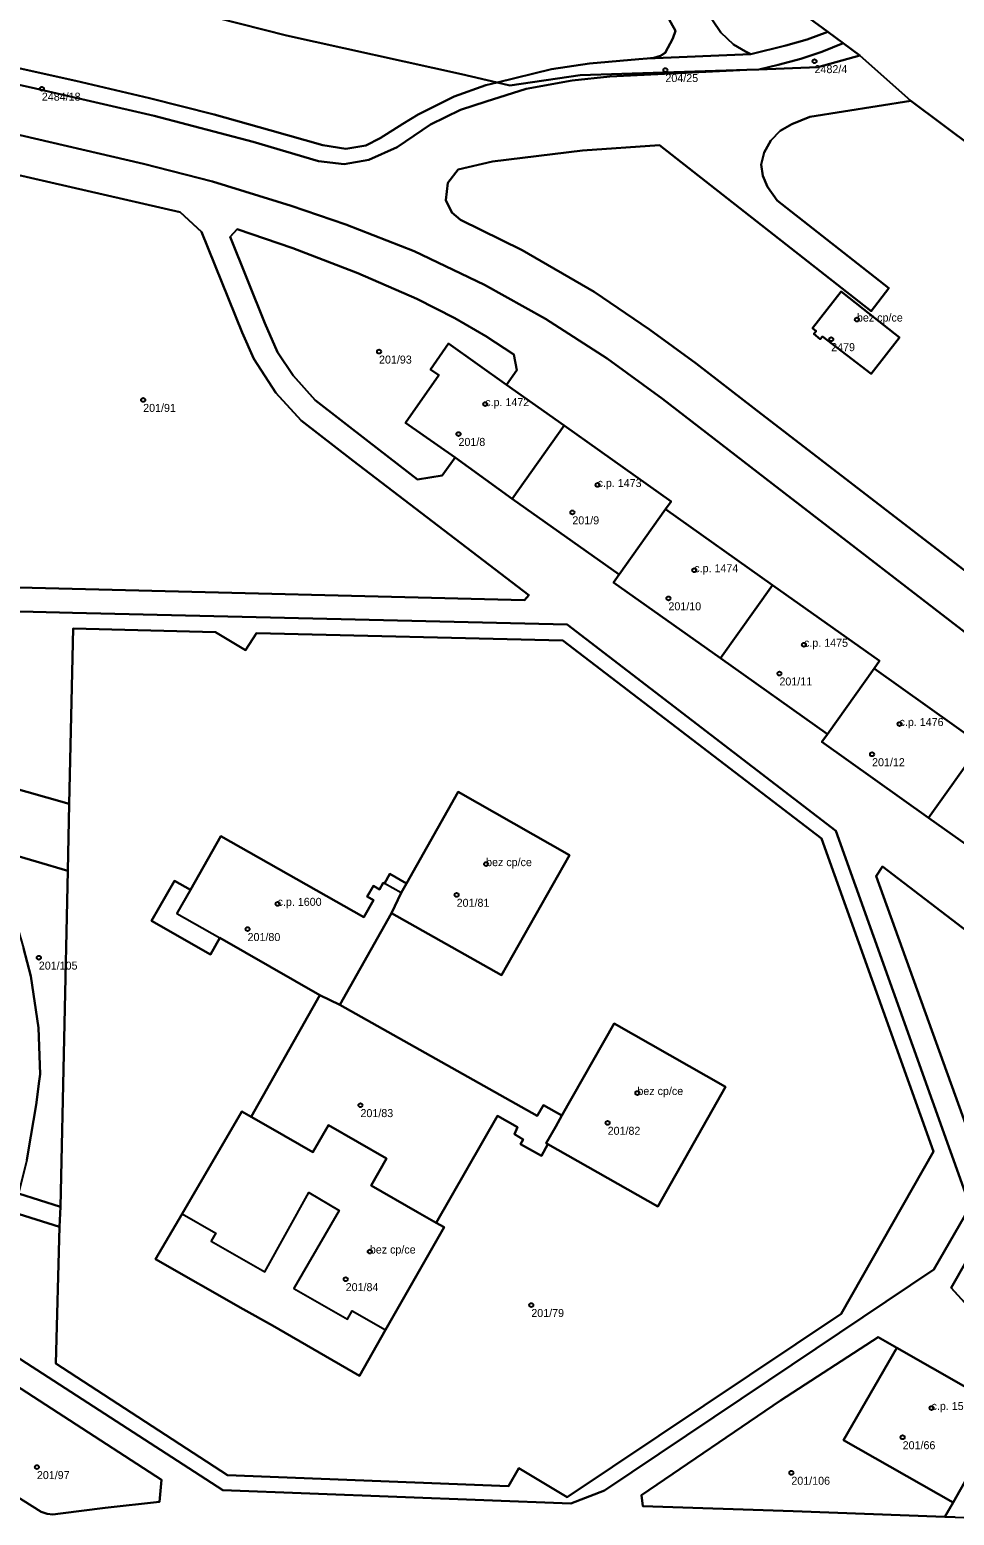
# Model space of a CAD drawing. Extents: x -878211 to -870363, y -1058464 to -1052522.
# Drawn here: x -873670.8 to -873555.2, y -1055715.1 to -1055529.4 of the extents above; entities that cross this region are included whole.
import ezdxf

# ---------------------------------------------------------------- set-up
doc = ezdxf.new("R2010")
doc.units = 0
for name, color, linetype in [('Definiční body', 7, 'Continuous'), ('Polygon budovy', 7, 'Continuous'), ('Polygon parcely', 7, 'Continuous')]:
    doc.layers.add(name, color=color, linetype=linetype)

msp = doc.modelspace()

# ---------------------------------------------------------------- linework, layer by layer
at = {"layer": 'Definiční body'}
for centre in [(-873572.66, -1055533.38994), (-873591.3, -1055534.49994), (-873669.23, -1055536.82994), (-873567.36, -1055565.66994), (-873570.58, -1055568.12994), (-873627.09, -1055569.67994), (-873656.57, -1055575.71994), (-873613.82, -1055576.23994), (-873617.16, -1055579.96994), (-873599.78, -1055586.33994), (-873602.93, -1055589.76994), (-873587.69, -1055596.98994), (-873590.92, -1055600.50994), (-873573.98, -1055606.30994), (-873577.05, -1055609.89994), (-873562.04, -1055616.20994), (-873565.47, -1055619.98994), (-873613.71, -1055633.71994), (-873617.39, -1055637.55994), (-873639.77, -1055638.67994), (-873643.52, -1055641.83994), (-873669.61, -1055645.40994), (-873594.8, -1055662.31994), (-873629.41, -1055663.83994), (-873598.52, -1055666.04994), (-873628.24, -1055682.12994), (-873631.26, -1055685.58994), (-873608.06, -1055688.81994), (-873558.04, -1055701.67994), (-873561.65, -1055705.33994), (-873669.85, -1055709.06994), (-873575.56, -1055709.77994)]:
    msp.add_circle(centre, 0.25, dxfattribs=at)
at = {"layer": 'Polygon budovy'}
for points in [[(-873572.91, -1055566.73), (-873572.44, -1055567.1), (-873572.74, -1055567.46), (-873571.94, -1055568.13), (-873571.66, -1055567.77), (-873565.59, -1055572.47), (-873562.03, -1055567.89), (-873566.54, -1055564.37), (-873569.35, -1055562.17)], [(-873619.62, -1055572.63), (-873623.79, -1055578.57), (-873617.57, -1055582.91), (-873610.44, -1055588.05), (-873603.96, -1055578.89), (-873611.18, -1055573.81), (-873618.39, -1055568.64), (-873620.67, -1055571.89)], [(-873610.44, -1055588.05), (-873597.09, -1055597.54), (-873591.29, -1055589.37), (-873590.6, -1055588.39), (-873603.96, -1055578.89)], [(-873597.78, -1055598.51), (-873584.42, -1055607.99), (-873577.92, -1055598.85), (-873591.29, -1055589.37), (-873597.09, -1055597.54)], [(-873577.92, -1055598.85), (-873584.42, -1055607.99), (-873571.06, -1055617.47), (-873565.22, -1055609.27), (-873564.56, -1055608.33)], [(-873571.06, -1055617.47), (-873571.77, -1055618.44), (-873558.4, -1055627.93), (-873551.87, -1055618.76), (-873565.22, -1055609.27)], [(-873558.4, -1055627.93), (-873545.02, -1055637.41), (-873539.24, -1055629.25), (-873538.52, -1055628.25), (-873551.87, -1055618.76)], [(-873625.54, -1055639.84), (-873611.77, -1055647.61), (-873603.29, -1055632.59), (-873617.2, -1055624.67), (-873623.66, -1055636.12), (-873624.33, -1055637.32)], [(-873650.65, -1055636.93), (-873652.35, -1055639.9), (-873646.97, -1055642.93), (-873634.47, -1055650.08), (-873632.01, -1055651.3), (-873625.54, -1055639.84), (-873624.33, -1055637.32), (-873626.42, -1055636.14), (-873626.57, -1055636.07), (-873627.04, -1055636.88), (-873627.8, -1055636.45), (-873628.57, -1055637.75), (-873627.78, -1055638.2), (-873629, -1055640.36), (-873646.85, -1055630.21)], [(-873606.2, -1055668.58), (-873605.98, -1055668.71), (-873592.26, -1055676.52), (-873583.77, -1055661.56), (-873597.7, -1055653.63), (-873604.23, -1055665.14), (-873605, -1055666.52)], [(-873618.95, -1055679.1), (-873619.93, -1055678.54), (-873622.28, -1055677.2), (-873628.07, -1055673.89), (-873626.14, -1055670.51), (-873633.42, -1055666.33), (-873635.36, -1055669.73), (-873640.66, -1055666.68), (-873643.08, -1055665.29), (-873644.23, -1055664.62), (-873651.68, -1055677.43), (-873647.5, -1055679.82), (-873648.08, -1055680.84), (-873641.37, -1055684.68), (-873635.86, -1055674.77), (-873632.07, -1055676.98), (-873637.76, -1055686.73), (-873631.03, -1055690.58), (-873630.45, -1055689.54), (-873626.29, -1055691.91)], [(-873553.51, -1055710.22), (-873552.61, -1055710.72), (-873551.42, -1055708.69), (-873552.35, -1055708.16), (-873548.72, -1055701.94), (-873562.38, -1055694.15), (-873569.06, -1055705.68), (-873555.35, -1055713.48)]]:
    msp.add_lwpolyline(points, close=True, dxfattribs=at)
at = {"layer": 'Polygon parcely'}
for points in [[(-873523.28, -1055538.23), (-873575.49, -1055503.06), (-873628.37, -1055469.06), (-873661.97, -1055452.49), (-873689.12, -1055445.32), (-873690.87, -1055451.43), (-873686.27, -1055451.93), (-873660.92, -1055461.17), (-873646.6, -1055468.37), (-873621.43, -1055484.48), (-873594.21, -1055507.66), (-873593.04, -1055513.19), (-873586.26, -1055518.5), (-873571.01, -1055529.73), (-873569.09, -1055531.14), (-873566.98, -1055532.69), (-873560.62, -1055538.33), (-873540.83, -1055553.12)], [(-873587.66, -1055524.89), (-873584.38, -1055529.8), (-873582.77, -1055531.31), (-873581.31, -1055532.17), (-873580.63, -1055532.5), (-873576.24, -1055531.43), (-873573.59, -1055530.66), (-873571.01, -1055529.73), (-873586.26, -1055518.5)], [(-873650.3, -1055527.21), (-873638.66, -1055530.18), (-873616.79, -1055535), (-873612.34, -1055536.05), (-873605.54, -1055534.36), (-873600.8, -1055533.66), (-873594.63, -1055533.11), (-873593.6, -1055533.06), (-873592.75, -1055532.95), (-873591.93, -1055532.7), (-873591.35, -1055532.34), (-873590.37, -1055530.56), (-873590.04, -1055529.58), (-873593.91, -1055522.64)], [(-873695.19, -1055529.37), (-873693.27, -1055529.78), (-873687.89, -1055530.88), (-873680.32, -1055532.48), (-873671.93, -1055534.3), (-873665, -1055535.84), (-873655.79, -1055538.02), (-873647.68, -1055540.06), (-873640.74, -1055542.02), (-873634.13, -1055543.89), (-873631.22, -1055544.33), (-873628.73, -1055543.9), (-873626.96, -1055543.02), (-873624.1, -1055541.22), (-873622.22, -1055540.03), (-873617.69, -1055537.78), (-873613.73, -1055536.4), (-873612.34, -1055536.05), (-873616.79, -1055535), (-873638.66, -1055530.18), (-873650.3, -1055527.21)], [(-873815.97, -1055533.37), (-873782.5, -1055533.98), (-873778.99, -1055534.37), (-873747.7, -1055534.23), (-873745.2, -1055533.7), (-873732.17, -1055533.96), (-873723.01, -1055534.3), (-873713.01, -1055535.16), (-873701.46, -1055536.49), (-873687.97, -1055538.95), (-873673.73, -1055542.22), (-873656.52, -1055546.21), (-873647.89, -1055548.43), (-873638.07, -1055551.44), (-873631.23, -1055553.78), (-873622.68, -1055557.12), (-873613.92, -1055561.33), (-873606.27, -1055565.58), (-873598.59, -1055570.53), (-873591.65, -1055575.58), (-873577.9, -1055586.21), (-873550.79, -1055607.1)], [(-873488.13, -1055647.54), (-873555.8, -1055595.55), (-873580.25, -1055576.76), (-873587.47, -1055571.18), (-873593.27, -1055566.92), (-873600.19, -1055562.2), (-873609.21, -1055556.98), (-873616.89, -1055553.21), (-873617.98, -1055552.3), (-873618.74, -1055550.73), (-873618.49, -1055548.59), (-873617.19, -1055546.93), (-873612.89, -1055545.92), (-873601.66, -1055544.56), (-873592.03, -1055543.89), (-873565.58, -1055564.61), (-873563.36, -1055561.74), (-873577.33, -1055550.81), (-873578.56, -1055549.07), (-873579.13, -1055547.72), (-873579.34, -1055546.29), (-873578.97, -1055544.79), (-873578.11, -1055543.29), (-873576.94, -1055542.08), (-873575.5, -1055541.24), (-873573.26, -1055540.34), (-873560.62, -1055538.33), (-873566.98, -1055532.69), (-873572.25, -1055534.11), (-873579.64, -1055534.42), (-873581.14, -1055534.45), (-873598.26, -1055535.28), (-873602.94, -1055535.8), (-873608.72, -1055536.84), (-873613.72, -1055538.4), (-873616.89, -1055539.48), (-873620.64, -1055541.31), (-873624.81, -1055544.11), (-873628.36, -1055545.73), (-873631.46, -1055546.24), (-873634.64, -1055545.89), (-873642.82, -1055543.47), (-873655.2, -1055540.22), (-873670.56, -1055536.69), (-873683.94, -1055533.76)], [(-873683.94, -1055533.76), (-873670.56, -1055536.69), (-873655.2, -1055540.22), (-873642.82, -1055543.47), (-873634.64, -1055545.89), (-873631.46, -1055546.24), (-873628.36, -1055545.73), (-873624.81, -1055544.11), (-873620.64, -1055541.31), (-873616.89, -1055539.48), (-873613.72, -1055538.4), (-873608.72, -1055536.84), (-873602.94, -1055535.8), (-873598.26, -1055535.28), (-873581.14, -1055534.45), (-873601.95, -1055535.11), (-873610.75, -1055536.43), (-873612.34, -1055536.05), (-873613.73, -1055536.4), (-873617.69, -1055537.78), (-873622.22, -1055540.03), (-873624.1, -1055541.22), (-873626.96, -1055543.02), (-873628.73, -1055543.9), (-873631.22, -1055544.33), (-873634.13, -1055543.89), (-873640.74, -1055542.02), (-873647.68, -1055540.06), (-873655.79, -1055538.02), (-873665, -1055535.84), (-873671.93, -1055534.3)], [(-873540.83, -1055553.12), (-873560.62, -1055538.33), (-873573.26, -1055540.34), (-873575.5, -1055541.24), (-873576.94, -1055542.08), (-873578.11, -1055543.29), (-873578.97, -1055544.79), (-873579.34, -1055546.29), (-873579.13, -1055547.72), (-873578.56, -1055549.07), (-873577.33, -1055550.81), (-873563.36, -1055561.74), (-873565.58, -1055564.61), (-873592.03, -1055543.89), (-873601.66, -1055544.56), (-873612.89, -1055545.92), (-873617.19, -1055546.93), (-873618.49, -1055548.59), (-873618.74, -1055550.73), (-873617.98, -1055552.3), (-873616.89, -1055553.21), (-873609.21, -1055556.98), (-873600.19, -1055562.2), (-873593.27, -1055566.92), (-873587.47, -1055571.18), (-873580.25, -1055576.76), (-873555.8, -1055595.55), (-873488.13, -1055647.54)], [(-873550.79, -1055607.1), (-873577.9, -1055586.21), (-873591.65, -1055575.58), (-873598.59, -1055570.53), (-873606.27, -1055565.58), (-873613.92, -1055561.33), (-873622.68, -1055557.12), (-873631.23, -1055553.78), (-873638.07, -1055551.44), (-873647.89, -1055548.43), (-873656.52, -1055546.21), (-873673.73, -1055542.22)], [(-873697.1, -1055598.51), (-873665.45, -1055599.32), (-873608.92, -1055600.74), (-873608.38, -1055600.11), (-873630.32, -1055583.31), (-873636.82, -1055578.3), (-873640, -1055574.83), (-873642.74, -1055570.58), (-873644.21, -1055567.28), (-873649.28, -1055554.7), (-873651.93, -1055552.24), (-873675.22, -1055546.91)], [(-873675.22, -1055546.91), (-873651.93, -1055552.24), (-873649.28, -1055554.7), (-873644.21, -1055567.28), (-873642.74, -1055570.58), (-873640, -1055574.83), (-873636.82, -1055578.3), (-873630.32, -1055583.31), (-873608.38, -1055600.11), (-873608.92, -1055600.74), (-873665.45, -1055599.32), (-873697.1, -1055598.51)], [(-873545.02, -1055637.41), (-873558.4, -1055627.93), (-873571.77, -1055618.44), (-873571.06, -1055617.47), (-873584.42, -1055607.99), (-873597.78, -1055598.51), (-873597.09, -1055597.54), (-873610.44, -1055588.05), (-873617.57, -1055582.91), (-873619.19, -1055585.17), (-873622.27, -1055585.64), (-873628.38, -1055580.95), (-873635.07, -1055575.74), (-873637.82, -1055572.66), (-873639.79, -1055569.74), (-873641.38, -1055566.1), (-873645.71, -1055555.32), (-873644.81, -1055554.36), (-873637.87, -1055556.74), (-873629.74, -1055559.88), (-873622.37, -1055563.07), (-873617.6, -1055565.49), (-873613.75, -1055567.75), (-873610.23, -1055570.03), (-873609.87, -1055572.01), (-873611.18, -1055573.81), (-873603.96, -1055578.89), (-873590.6, -1055588.39), (-873591.29, -1055589.37), (-873577.92, -1055598.85), (-873564.56, -1055608.33), (-873565.22, -1055609.27), (-873551.87, -1055618.76)], [(-873696.69, -1055601.51), (-873665.39, -1055602.32), (-873603.57, -1055603.78), (-873570, -1055629.56), (-873553.22, -1055676.49), (-873557.74, -1055684.38), (-873578.43, -1055698.24), (-873598.92, -1055711.97), (-873603.1, -1055713.63), (-873646.63, -1055711.94), (-873678.28, -1055691.49)], [(-873678.28, -1055691.49), (-873646.63, -1055711.94), (-873603.1, -1055713.63), (-873598.92, -1055711.97), (-873578.43, -1055698.24), (-873557.74, -1055684.38), (-873553.22, -1055676.49), (-873570, -1055629.56), (-873603.57, -1055603.78), (-873665.39, -1055602.32), (-873696.69, -1055601.51)], [(-873682.02, -1055621.59), (-873665.8, -1055626.17), (-873665.31, -1055604.28), (-873647.51, -1055604.73), (-873643.77, -1055606.99), (-873642.42, -1055604.86), (-873604.11, -1055605.79), (-873571.78, -1055630.5), (-873557.8, -1055669.63), (-873569.35, -1055689.93), (-873603.57, -1055712.82), (-873609.6, -1055709.2), (-873610.9, -1055711.44), (-873646.03, -1055710.08), (-873667.47, -1055696.12), (-873667.04, -1055679.05), (-873672.86, -1055677.21)], [(-873673.92, -1055632.23), (-873665.99, -1055634.56), (-873665.8, -1055626.17), (-873682.02, -1055621.59)], [(-873526.86, -1055662.58), (-873564.15, -1055634), (-873564.94, -1055635.22), (-873549.97, -1055676.79), (-873555.57, -1055686.67), (-873553.46, -1055689)], [(-873553.46, -1055689), (-873555.57, -1055686.67), (-873549.97, -1055676.79), (-873564.94, -1055635.22), (-873564.15, -1055634), (-873526.86, -1055662.58)], [(-873671.12, -1055670.66), (-873670.6, -1055667.72), (-873669.96, -1055663.79), (-873669.58, -1055660.83), (-873669.44, -1055659.97), (-873669.67, -1055654.18), (-873670.59, -1055647.73), (-873671.52, -1055644.23)], [(-873672.86, -1055677.21), (-873667.04, -1055679.05), (-873666.91, -1055676.55), (-873672.14, -1055674.89)], [(-873594.11, -1055713.95), (-873594.28, -1055712.55), (-873576.93, -1055700.73), (-873564.71, -1055692.84), (-873562.38, -1055694.15), (-873548.72, -1055701.94)], [(-873555.08, -1055715.32), (-873556.36, -1055715.27), (-873575.32, -1055714.58), (-873594.11, -1055713.95)]]:
    msp.add_lwpolyline(points, dxfattribs=at)
for points in [[(-873593.6, -1055533.06), (-873580.63, -1055532.5), (-873581.31, -1055532.17), (-873582.77, -1055531.31), (-873584.38, -1055529.8), (-873587.66, -1055524.89), (-873590.8, -1055520.31), (-873593.91, -1055522.64), (-873590.04, -1055529.58), (-873590.37, -1055530.56), (-873591.35, -1055532.34), (-873591.93, -1055532.7), (-873592.75, -1055532.95)], [(-873593.6, -1055533.06), (-873594.63, -1055533.11), (-873600.8, -1055533.66), (-873605.54, -1055534.36), (-873612.34, -1055536.05), (-873610.75, -1055536.43), (-873601.95, -1055535.11), (-873581.14, -1055534.45), (-873579.64, -1055534.42), (-873577.21, -1055533.85), (-873574.37, -1055533.09), (-873571.75, -1055532.23), (-873569.09, -1055531.14), (-873571.01, -1055529.73), (-873573.59, -1055530.66), (-873576.24, -1055531.43), (-873580.63, -1055532.5)], [(-873579.64, -1055534.42), (-873572.25, -1055534.11), (-873566.98, -1055532.69), (-873569.09, -1055531.14), (-873571.75, -1055532.23), (-873574.37, -1055533.09), (-873577.21, -1055533.85)], [(-873635.07, -1055575.74), (-873628.38, -1055580.95), (-873622.27, -1055585.64), (-873619.19, -1055585.17), (-873617.57, -1055582.91), (-873623.79, -1055578.57), (-873619.62, -1055572.63), (-873620.67, -1055571.89), (-873618.39, -1055568.64), (-873611.18, -1055573.81), (-873609.87, -1055572.01), (-873610.23, -1055570.03), (-873613.75, -1055567.75), (-873617.6, -1055565.49), (-873622.37, -1055563.07), (-873629.74, -1055559.88), (-873637.87, -1055556.74), (-873644.81, -1055554.36), (-873645.71, -1055555.32), (-873641.38, -1055566.1), (-873639.79, -1055569.74), (-873637.82, -1055572.66)], [(-873569.35, -1055562.17), (-873566.54, -1055564.37), (-873562.03, -1055567.89), (-873565.59, -1055572.47), (-873571.66, -1055567.77), (-873571.94, -1055568.13), (-873572.74, -1055567.46), (-873572.44, -1055567.1), (-873572.91, -1055566.73)], [(-873562.03, -1055567.89), (-873566.54, -1055564.37), (-873569.35, -1055562.17), (-873572.91, -1055566.73), (-873572.44, -1055567.1), (-873572.74, -1055567.46), (-873571.94, -1055568.13), (-873571.66, -1055567.77), (-873565.59, -1055572.47)], [(-873620.67, -1055571.89), (-873619.62, -1055572.63), (-873623.79, -1055578.57), (-873617.57, -1055582.91), (-873610.44, -1055588.05), (-873603.96, -1055578.89), (-873611.18, -1055573.81), (-873618.39, -1055568.64)], [(-873591.29, -1055589.37), (-873590.6, -1055588.39), (-873603.96, -1055578.89), (-873610.44, -1055588.05), (-873597.09, -1055597.54)], [(-873577.92, -1055598.85), (-873591.29, -1055589.37), (-873597.09, -1055597.54), (-873597.78, -1055598.51), (-873584.42, -1055607.99)], [(-873571.06, -1055617.47), (-873565.22, -1055609.27), (-873564.56, -1055608.33), (-873577.92, -1055598.85), (-873584.42, -1055607.99)], [(-873609.6, -1055709.2), (-873603.57, -1055712.82), (-873569.35, -1055689.93), (-873557.8, -1055669.63), (-873571.78, -1055630.5), (-873604.11, -1055605.79), (-873642.42, -1055604.86), (-873643.77, -1055606.99), (-873647.51, -1055604.73), (-873665.31, -1055604.28), (-873665.8, -1055626.17), (-873665.99, -1055634.56), (-873666.91, -1055676.55), (-873667.04, -1055679.05), (-873667.47, -1055696.12), (-873646.03, -1055710.08), (-873610.9, -1055711.44)], [(-873571.77, -1055618.44), (-873558.4, -1055627.93), (-873551.87, -1055618.76), (-873565.22, -1055609.27), (-873571.06, -1055617.47)], [(-873545.02, -1055637.41), (-873539.24, -1055629.25), (-873538.52, -1055628.25), (-873551.87, -1055618.76), (-873558.4, -1055627.93)], [(-873648.14, -1055645), (-873655.52, -1055640.82), (-873652.67, -1055635.8), (-873650.65, -1055636.93), (-873646.85, -1055630.21), (-873629, -1055640.36), (-873627.78, -1055638.2), (-873628.57, -1055637.75), (-873627.8, -1055636.45), (-873627.04, -1055636.88), (-873626.57, -1055636.07), (-873626.42, -1055636.14), (-873625.75, -1055634.94), (-873623.66, -1055636.12), (-873617.2, -1055624.67), (-873603.29, -1055632.59), (-873611.77, -1055647.61), (-873625.54, -1055639.84), (-873632.01, -1055651.3), (-873607.33, -1055665.18), (-873606.55, -1055663.82), (-873604.23, -1055665.14), (-873597.7, -1055653.63), (-873583.77, -1055661.56), (-873592.26, -1055676.52), (-873605.98, -1055668.71), (-873606.8, -1055670.18), (-873609.41, -1055668.73), (-873609.07, -1055668.12), (-873610.18, -1055667.48), (-873609.79, -1055666.59), (-873612.3, -1055665.18), (-873619.93, -1055678.54), (-873618.95, -1055679.1), (-873626.29, -1055691.91), (-873629.53, -1055697.65), (-873640.42, -1055691.38), (-873644.09, -1055689.32), (-873655.02, -1055683.07), (-873651.68, -1055677.43), (-873644.23, -1055664.62), (-873643.08, -1055665.29), (-873634.47, -1055650.08), (-873646.97, -1055642.93)], [(-873625.54, -1055639.84), (-873611.77, -1055647.61), (-873603.29, -1055632.59), (-873617.2, -1055624.67), (-873623.66, -1055636.12), (-873624.33, -1055637.32)], [(-873624.33, -1055637.32), (-873623.66, -1055636.12), (-873625.75, -1055634.94), (-873626.42, -1055636.14), (-873626.57, -1055636.07), (-873627.04, -1055636.88), (-873627.8, -1055636.45), (-873628.57, -1055637.75), (-873627.78, -1055638.2), (-873629, -1055640.36), (-873646.85, -1055630.21), (-873650.65, -1055636.93), (-873652.67, -1055635.8), (-873655.52, -1055640.82), (-873648.14, -1055645), (-873646.97, -1055642.93), (-873634.47, -1055650.08), (-873632.01, -1055651.3), (-873625.54, -1055639.84)], [(-873666.91, -1055676.55), (-873665.99, -1055634.56), (-873673.92, -1055632.23), (-873675.18, -1055632.1), (-873676.11, -1055632.32), (-873673.79, -1055637.28), (-873672.31, -1055641.46), (-873671.52, -1055644.23), (-873670.59, -1055647.73), (-873669.67, -1055654.18), (-873669.44, -1055659.97), (-873669.58, -1055660.83), (-873669.96, -1055663.79), (-873670.6, -1055667.72), (-873671.12, -1055670.66), (-873672.14, -1055674.89)], [(-873635.36, -1055669.73), (-873633.42, -1055666.33), (-873626.14, -1055670.51), (-873628.07, -1055673.89), (-873622.28, -1055677.2), (-873619.93, -1055678.54), (-873612.3, -1055665.18), (-873609.79, -1055666.59), (-873610.18, -1055667.48), (-873609.07, -1055668.12), (-873609.41, -1055668.73), (-873606.8, -1055670.18), (-873605.98, -1055668.71), (-873606.2, -1055668.58), (-873605, -1055666.52), (-873604.23, -1055665.14), (-873606.55, -1055663.82), (-873607.33, -1055665.18), (-873632.01, -1055651.3), (-873634.47, -1055650.08), (-873643.08, -1055665.29), (-873640.66, -1055666.68)], [(-873605, -1055666.52), (-873606.2, -1055668.58), (-873605.98, -1055668.71), (-873592.26, -1055676.52), (-873583.77, -1055661.56), (-873597.7, -1055653.63), (-873604.23, -1055665.14)], [(-873643.08, -1055665.29), (-873644.23, -1055664.62), (-873651.68, -1055677.43), (-873655.02, -1055683.07), (-873644.09, -1055689.32), (-873640.42, -1055691.38), (-873629.53, -1055697.65), (-873626.29, -1055691.91), (-873618.95, -1055679.1), (-873619.93, -1055678.54), (-873622.28, -1055677.2), (-873628.07, -1055673.89), (-873626.14, -1055670.51), (-873633.42, -1055666.33), (-873635.36, -1055669.73), (-873640.66, -1055666.68)], [(-873556.36, -1055715.27), (-873555.35, -1055713.48), (-873569.06, -1055705.68), (-873562.38, -1055694.15), (-873564.71, -1055692.84), (-873576.93, -1055700.73), (-873594.28, -1055712.55), (-873594.11, -1055713.95), (-873575.32, -1055714.58)], [(-873676.15, -1055709.76), (-873678.53, -1055705.85), (-873679.89, -1055701.56), (-873680.37, -1055697.58), (-873680.37, -1055696.49), (-873680.14, -1055695.58), (-873679.41, -1055694.85), (-873678.75, -1055694.81), (-873654.28, -1055710.67), (-873654.54, -1055713.41), (-873661.33, -1055714.14), (-873666.91, -1055714.88), (-873667.85, -1055714.99), (-873668.58, -1055714.92), (-873669.32, -1055714.64), (-873672.69, -1055712.53), (-873675.11, -1055710.83)], [(-873676.15, -1055709.76), (-873675.11, -1055710.83), (-873672.69, -1055712.53), (-873669.32, -1055714.64), (-873668.58, -1055714.92), (-873667.85, -1055714.99), (-873666.91, -1055714.88), (-873661.33, -1055714.14), (-873654.54, -1055713.41), (-873654.28, -1055710.67), (-873678.75, -1055694.81), (-873679.41, -1055694.85), (-873680.14, -1055695.58), (-873680.37, -1055696.49), (-873680.37, -1055697.58), (-873679.89, -1055701.56), (-873678.53, -1055705.85)], [(-873562.38, -1055694.15), (-873569.06, -1055705.68), (-873555.35, -1055713.48), (-873553.51, -1055710.22), (-873552.61, -1055710.72), (-873551.42, -1055708.69), (-873552.35, -1055708.16), (-873548.72, -1055701.94)], [(-873520.69, -1055711.19), (-873530.65, -1055705.54), (-873532.46, -1055704.59), (-873531.73, -1055703.24), (-873537.05, -1055700.31), (-873538.29, -1055702.55), (-873538.43, -1055702.48), (-873539.65, -1055704.62), (-873547.68, -1055700.04), (-873548.72, -1055701.94), (-873552.35, -1055708.16), (-873551.42, -1055708.69), (-873552.61, -1055710.72), (-873553.51, -1055710.22), (-873555.35, -1055713.48), (-873556.36, -1055715.27), (-873555.08, -1055715.32), (-873545.24, -1055715.68), (-873548.64, -1055711.57), (-873544.97, -1055705.09), (-873543.59, -1055704.72), (-873525.3, -1055715.24), (-873523.69, -1055716.17), (-873521.21, -1055711.38)]]:
    msp.add_lwpolyline(points, close=True, dxfattribs=at)

# ---------------------------------------------------------------- texts
at = {"layer": 'Definiční body'}
for s, p in [('204/25', (-873591.3, -1055535.989)), ('2482/4', (-873572.66, -1055534.879)), ('2484/18', (-873669.23, -1055538.319)), ('bez cp/ce', (-873567.36, -1055565.919)), ('2479', (-873570.58, -1055569.619)), ('201/93', (-873627.09, -1055571.169)), ('201/91', (-873656.57, -1055577.209)), ('c.p. 1472', (-873613.82, -1055576.49)), ('201/8', (-873617.16, -1055581.459)), ('c.p. 1473', (-873599.78, -1055586.59)), ('201/9', (-873602.93, -1055591.259)), ('c.p. 1474', (-873587.69, -1055597.24)), ('201/10', (-873590.92, -1055601.999)), ('c.p. 1475', (-873573.98, -1055606.56)), ('201/11', (-873577.05, -1055611.389)), ('c.p. 1476', (-873562.04, -1055616.46)), ('201/12', (-873565.47, -1055621.479)), ('bez cp/ce', (-873613.71, -1055633.97)), ('c.p. 1600', (-873639.77, -1055638.929)), ('201/81', (-873617.39, -1055639.049)), ('201/80', (-873643.52, -1055643.329)), ('201/105', (-873669.61, -1055646.899)), ('bez cp/ce', (-873594.8, -1055662.57)), ('201/83', (-873629.41, -1055665.329)), ('201/82', (-873598.52, -1055667.539)), ('bez cp/ce', (-873628.24, -1055682.379)), ('201/84', (-873631.26, -1055687.079)), ('201/79', (-873608.06, -1055690.309)), ('c.p. 1550', (-873558.04, -1055701.929)), ('201/66', (-873561.65, -1055706.829)), ('201/97', (-873669.85, -1055710.559)), ('201/106', (-873575.56, -1055711.269))]:
    msp.add_text(s, height=0.999996, dxfattribs=at).set_placement(p)

doc.saveas('drawing.dxf')
